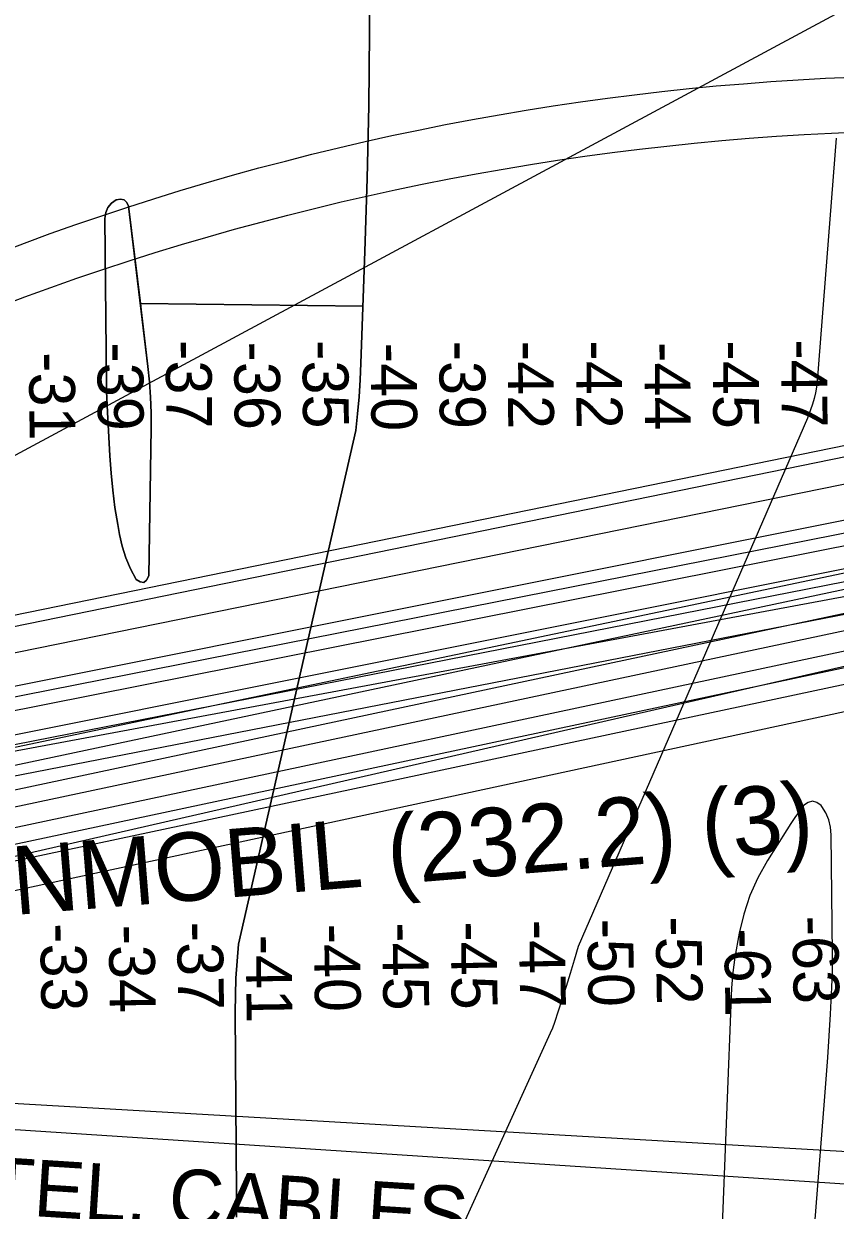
# Model space of a CAD drawing. Extents: x 3313447 to 3351316, y 703786 to 729172.
# Drawn here: x 3323466 to 3324653, y 721562 to 723299 of the extents above; entities that cross this region are included whole.
import ezdxf

# ---------------------------------------------------------------- set-up
doc = ezdxf.new("R2010")
doc.units = 0
for name, color, linetype in [('V-CHAN-NAID', 7, 'Continuous'), ('V-RIVR-RANG', 7, 'Continuous'), ('V-TOPO-DPTH', 7, 'Continuous'), ('V-TOPO-MAJR', 7, 'Continuous'), ('V-TOPO-MINR', 7, 'Continuous'), ('V-UTIL-IDEN', 7, 'Continuous'), ('V-UTIL-LINE', 7, 'Continuous')]:
    doc.layers.add(name, color=color, linetype=linetype)

msp = doc.modelspace()

# ---------------------------------------------------------------- linework, layer by layer
at = {"layer": 'V-TOPO-DPTH'}
for points in [[(3323962.5, 722885.2), (3323965.4, 722965.6), (3323968.6, 723072.1), (3323971.1, 723178.7), (3323972.2, 723285.3), (3323972.6, 723391.9), (3323972, 723595.8), (3323971.1, 723613.7), (3323969.2, 723631.3), (3323965.6, 723648.7), (3323961, 723666), (3323945.4, 723715.2), (3323621.5, 724535.9), (3323620.9, 724538.7), (3323620.4, 724541.5), (3323619.9, 724544.4), (3323619.3, 724547.2), (3323618.5, 724551.3), (3323618.2, 724552.8), (3323616.8, 724557.3), (3323615.3, 724561.8), (3323569.1, 724713.8)], [(3323972.6, 723391.9), (3323972.2, 723285.3), (3323971.1, 723178.7), (3323968.6, 723072.1), (3323965.4, 722965.6), (3323959.4, 722802.1), (3323958.3, 722777.3), (3323956.7, 722752.6), (3323954.6, 722727.9), (3323952.1, 722703.2), (3323780.6, 721951.6), (3323778.3, 721926.8), (3323776.6, 721901.9), (3323775.8, 721877), (3323775.6, 721852.1), (3323777.3, 721586), (3323777.4, 721552.1)], [(3323651.9, 722752), (3323652.6, 722729.4), (3323652.7, 722706.7), (3323649.4, 722490.5), (3323646, 722484.3), (3323642, 722481), (3323636.8, 722481.8), (3323630.8, 722485.5), (3323622.7, 722501.1), (3323615.7, 722517.2), (3323610.5, 722533.9), (3323606.5, 722551), (3323603.8, 722565.9), (3323599.8, 722590.9), (3323596.5, 722615.9), (3323594, 722641), (3323592.2, 722666.3), (3323588.7, 722730.1), (3323588.2, 722740.3), (3323587.8, 722750.5), (3323587.5, 722760.8), (3323587.4, 722771), (3323585.1, 723013.9), (3323586.5, 723022.3), (3323589.4, 723029.7), (3323594.6, 723035.9), (3323601.3, 723041.1), (3323607.7, 723042.1), (3323613.1, 723041.2), (3323616.9, 723037.3), (3323619.8, 723031.5), (3323636.9, 722889.5), (3323962.5, 722885.2)], [(3323651.9, 722752), (3323650.2, 722774.6), (3323648, 722797.1), (3323619.8, 723031.5), (3323616.9, 723037.3), (3323613.1, 723041.2), (3323607.7, 723042.1), (3323601.3, 723041.1), (3323594.6, 723035.9), (3323589.4, 723029.7), (3323586.5, 723022.3), (3323585.1, 723013.9), (3323587.4, 722771), (3323587.5, 722760.8), (3323587.8, 722750.5), (3323588.2, 722740.3), (3323588.7, 722730.1), (3323592.2, 722666.3), (3323594, 722641), (3323596.5, 722615.9), (3323599.8, 722590.9), (3323603.8, 722565.9), (3323606.5, 722551), (3323610.5, 722533.9), (3323615.7, 722517.2), (3323622.7, 722501.1), (3323630.8, 722485.5), (3323636.8, 722481.8), (3323642, 722481), (3323646, 722484.3), (3323649.4, 722490.5), (3323652.7, 722706.7), (3323652.6, 722729.4), (3323651.9, 722752)], [(3323961.8, 722866.7), (3323962.5, 722885.2), (3323636.9, 722889.5), (3323638, 722880), (3323648, 722797.1), (3323650.2, 722774.6), (3323651.9, 722752)], [(3323777.4, 721552.1), (3323777.3, 721586), (3323775.6, 721852.1), (3323775.8, 721877), (3323776.6, 721901.9), (3323778.3, 721926.8), (3323780.6, 721951.6), (3323952.1, 722703.2), (3323954.6, 722727.9), (3323956.7, 722752.6), (3323958.3, 722777.3), (3323959.4, 722802.1), (3323961.8, 722866.7)]]:
    msp.add_lwpolyline(points, dxfattribs=at)
at = {"layer": 'V-TOPO-MAJR'}
msp.add_lwpolyline([(3324654.4, 723131.3), (3324626.6, 722775.5), (3324625.6, 722766.9), (3324624.3, 722758.4), (3324622.3, 722750.1), (3324619.9, 722741.8), (3324617.1, 722733.4), (3324612.5, 722721.3), (3324277.3, 721948), (3324271.5, 721928.4), (3324265.6, 721908.9), (3324259.5, 721889.4), (3324253.3, 721870), (3324242.5, 721836.8), (3324239.6, 721828.9), (3324236.2, 721821.1), (3324058.3, 721429.7)], dxfattribs=at)
at = {"layer": 'V-TOPO-MINR'}
for points in [[(3323777.4, 721552.1), (3323777.3, 721586), (3323775.6, 721852.1), (3323775.8, 721877), (3323776.6, 721901.9), (3323778.3, 721926.8), (3323780.6, 721951.6), (3323952.1, 722703.2), (3323954.6, 722727.9), (3323956.7, 722752.6), (3323958.3, 722777.3), (3323959.4, 722802.1), (3323965.4, 722965.6), (3323968.6, 723072.1), (3323971.1, 723178.7), (3323972.2, 723285.3), (3323972.6, 723391.9)], [(3323651.9, 722752), (3323650.2, 722774.6), (3323648, 722797.1), (3323619.8, 723031.5), (3323616.9, 723037.3), (3323613.1, 723041.2), (3323607.7, 723042.1), (3323601.3, 723041.1), (3323594.6, 723035.9), (3323589.4, 723029.7), (3323586.5, 723022.3), (3323585.1, 723013.9), (3323587.4, 722771), (3323587.5, 722760.8), (3323587.8, 722750.5), (3323588.2, 722740.3), (3323588.7, 722730.1), (3323592.2, 722666.3), (3323594, 722641), (3323596.5, 722615.9), (3323599.8, 722590.9), (3323603.8, 722565.9), (3323606.5, 722551), (3323610.5, 722533.9), (3323615.7, 722517.2), (3323622.7, 722501.1), (3323630.8, 722485.5), (3323636.8, 722481.8), (3323642, 722481), (3323646, 722484.3), (3323649.4, 722490.5), (3323652.7, 722706.7), (3323652.6, 722729.4), (3323651.9, 722752)], [(3324619.7, 722161), (3324613.3, 722159.1), (3324606.8, 722154.6), (3324600.4, 722145.9), (3324594.2, 722137.1), (3324588.1, 722128.1), (3324582.3, 722119), (3324553.8, 722074), (3324539.9, 722048.8), (3324528, 722022.8), (3324519.3, 721995.6), (3324512.6, 721967.6), (3324506.4, 721932.7), (3324504.6, 721921.5), (3324503.2, 721910.3), (3324502.2, 721899), (3324501.5, 721887.7), (3324486.6, 721515.1)], [(3324612.9, 721412.1), (3324637.5, 721722.4), (3324639.9, 721754), (3324642.1, 721785.7), (3324644.1, 721817.3), (3324646, 721849), (3324648.1, 721888), (3324648.7, 721900.2), (3324649.1, 721912.4), (3324649.2, 721924.6), (3324649.2, 721936.8), (3324647.2, 722111.7), (3324646, 722122.9), (3324643.5, 722133.6), (3324639.1, 722143.6), (3324633.4, 722153.3), (3324632.6, 722154.4), (3324626.2, 722159), (3324619.7, 722161)]]:
    msp.add_lwpolyline(points, dxfattribs=at)
at = {"layer": 'V-UTIL-LINE'}
for p, q in [((3325333.5, 723679.6), (3322454.6, 722129)), ((3319986, 721562.2), (3327138.8, 722968.5)), ((3321227.4, 721978.9), (3326071.1, 722968.5)), ((3321233.1, 721963.5), (3326076.9, 722953.1)), ((3320012.1, 721527.5), (3327138.8, 722916.4)), ((3320480.8, 721727.1), (3326505.1, 722916.4)), ((3320472.2, 721701.1), (3326453.1, 722890.3)), ((3320498.2, 721666.4), (3326435.7, 722855.6)), ((3321531.2, 721987.6), (3325671.8, 722829.6)), ((3321661.4, 721970.2), (3325515.6, 722742.8)), ((3322286.7, 721994.1), (3325198.8, 722607.2)), ((3322286.7, 721965.7), (3325198.8, 722584.1)), ((3322296.4, 721931.6), (3325203.2, 722550)), ((3325171.3, 722554.3), (3322455.7, 722048)), ((3322298.8, 721907.1), (3325205.6, 722525.5)), ((3322293.5, 721875.4), (3325221.5, 722499)), ((3322282.9, 721849), (3325237.3, 722477.9)), ((3325218.5, 722484.6), (3322494.7, 721860)), ((3322285.2, 721825.1), (3325254, 722457.3)), ((3322001.5, 721716.9), (3325331.2, 722435.6))]:
    msp.add_line(p, q, dxfattribs=at)
for points in [[(3323429.9, 722963.6), (3323467.4, 722977.7), (3323505, 722991.5), (3323542.7, 723004.8), (3323580.5, 723017.8), (3323618.5, 723030.4), (3323656.6, 723042.6), (3323694.9, 723054.4), (3323733.2, 723065.9), (3323771.7, 723076.9), (3323810.3, 723087.6), (3323849, 723097.8), (3323887.7, 723107.7), (3323926.6, 723117.1), (3323965.6, 723126.2), (3324004.7, 723134.9), (3324043.8, 723143.1), (3324083.1, 723151), (3324122.4, 723158.5), (3324161.8, 723165.6), (3324201.3, 723172.2), (3324240.8, 723178.5), (3324280.4, 723184.3), (3324320, 723189.8), (3324359.7, 723194.8), (3324399.5, 723199.5), (3324439.3, 723203.7), (3324479.1, 723207.6), (3324519, 723211), (3324558.9, 723214), (3324598.8, 723216.6), (3324638.8, 723218.9), (3324678.8, 723220.7)], [(3323430.3, 722885), (3323468, 722899.1), (3323505.9, 722912.8), (3323543.9, 722926.1), (3323582.1, 722939.1), (3323620.3, 722951.6), (3323658.7, 722963.8), (3323697.3, 722975.6), (3323735.9, 722986.9), (3323774.7, 722997.9), (3323813.5, 723008.5), (3323852.5, 723018.7), (3323891.6, 723028.5), (3323930.7, 723038), (3323970, 723047), (3324009.3, 723055.6), (3324048.8, 723063.8), (3324088.3, 723071.6), (3324127.9, 723079), (3324167.5, 723086.1), (3324207.3, 723092.7), (3324247.1, 723098.9), (3324286.9, 723104.7), (3324326.9, 723110.1), (3324366.8, 723115.1), (3324406.8, 723119.7), (3324446.9, 723123.9), (3324487, 723127.6), (3324527.1, 723131), (3324567.3, 723134), (3324607.5, 723136.5), (3324647.7, 723138.7), (3324688, 723140.4)], [(3324755.4, 721642.6), (3322657.2, 721764.5)], [(3322649.5, 721732.8), (3324756.8, 721595)]]:
    msp.add_lwpolyline(points, dxfattribs=at)

# ---------------------------------------------------------------- texts
at = {"layer": 'V-CHAN-NAID'}
msp.add_text('EXXONMOBIL (232.2) (3)', height=100, rotation=4.6451, dxfattribs=at).set_placement((3323083, 721964.2))
at = {"layer": 'V-RIVR-RANG'}
for s, rotation, p in [('-39', 270.4461, (3323573.9, 722832.2)), ('-37', 270.4461, (3323673.9, 722835.6)), ('-36', 270.4461, (3323773.9, 722833.5)), ('-35', 270.4461, (3323873.9, 722835.6)), ('-40', 270.4461, (3323973.9, 722831.6)), ('-39', 270.4461, (3324073.9, 722834.8)), ('-42', 270.4461, (3324173.9, 722834.6)), ('-42', 270.4461, (3324273.9, 722835.1)), ('-44', 270.4461, (3324373.9, 722832.7)), ('-45', 270.4461, (3324473.9, 722835.1)), ('-47', 270.4461, (3324573.9, 722836.7)), ('-31', 270.4461, (3323474, 722817.9)), ('-50', 270.9081, (3324290.3, 721988.7)), ('-52', 270.9081, (3324390.3, 721991.9)), ('-63', 270.9081, (3324590.3, 721993)), ('-33', 270.9081, (3323490.3, 721982)), ('-34', 270.9081, (3323590.4, 721979.9)), ('-37', 270.9081, (3323690.3, 721984.1)), ('-40', 270.9081, (3323890.4, 721981.3)), ('-45', 270.9081, (3323990.4, 721983.4)), ('-45', 270.9081, (3324090.4, 721984.7)), ('-47', 270.9081, (3324190.3, 721987.1)), ('-61', 270.9081, (3324490.6, 721974.5)), ('-41', 270.9081, (3323790.6, 721965.2))]:
    msp.add_text(s, height=67, rotation=rotation, dxfattribs=at).set_placement(p)
at = {"layer": 'V-UTIL-IDEN'}
msp.add_text('2-SUB TEL.  & TEL. CABLES', height=83, rotation=356.3524, dxfattribs=at).set_placement((3322654.5, 721606.3))

doc.saveas('drawing.dxf')
